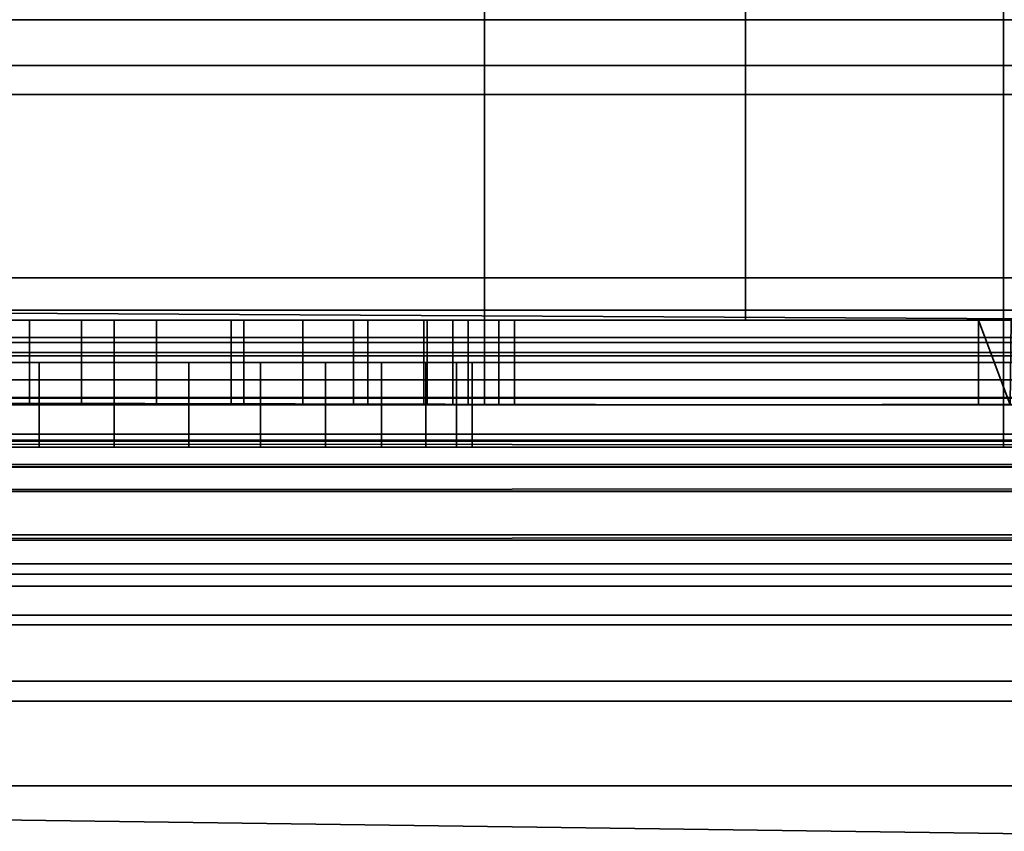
# Model space of a CAD drawing. Header units: millimetres. Extents: x -603 to 3703, y -115 to 193.
# Tile 918 of 1056: x 2521 to 2533, y -35 to -25. Entities that reach past the tile are written whole.
import ezdxf

# ---------------------------------------------------------------- set-up
doc = ezdxf.new("R2010")
doc.units = ezdxf.units.MM
doc.layers.add('151', color=7, linetype='Continuous', true_color=0xffffff)

# ---------------------------------------------------------------- blocks, each defined once
blk = doc.blocks.new('UG_SURFACE_101')
at = {"layer": '151', "color": 252, "linetype": 'Continuous', "lineweight": 35}
for points in [[(2485.5, -29.92, 2023.75), (3514.5, -29.92, 2023.75), (3514.5, 14.42, 2023.75), (2485.5, 14.42, 2023.75)], [(2487, -29.92, 2022.25), (2487, 14.42, 2022.25), (3513, 14.42, 2022.25), (3513, -29.92, 2022.25)], [(2432, -18, 2077.25), (2432, -29.92, 2077.25), (3568, -29.92, 2077.25), (3568, -18, 2077.25)], [(2433.5, -18, 2075.75), (3566.5, -18, 2075.75), (3566.5, -29.92, 2075.75), (2433.5, -29.92, 2075.75)], [(3567.941, -30.521, 2077.191), (2432, -29.92, 2077.25), (2432.059, -30.521, 2077.191)], [(3567.941, -30.521, 2077.191), (3568, -29.92, 2077.25), (2432, -29.92, 2077.25)], [(2433.53, -30.228, 2075.72), (2433.5, -29.92, 2075.75), (3566.5, -29.92, 2075.75)], [(2433.53, -30.228, 2075.72), (3566.5, -29.92, 2075.75), (3566.47, -30.228, 2075.72)], [(3514.53, -30.228, 2023.78), (2485.5, -29.92, 2023.75), (2485.47, -30.228, 2023.78)], [(3514.53, -30.228, 2023.78), (3514.5, -29.92, 2023.75), (2485.5, -29.92, 2023.75)], [(2486.941, -30.521, 2022.309), (3513, -29.92, 2022.25), (3513.059, -30.521, 2022.309)], [(2486.941, -30.521, 2022.309), (2487, -29.92, 2022.25), (3513, -29.92, 2022.25)], [(3566.47, -30.228, 2075.72), (3566.38, -30.525, 2075.63), (2433.62, -30.525, 2075.63), (2433.53, -30.228, 2075.72)], [(2485.47, -30.228, 2023.78), (2485.38, -30.525, 2023.87), (3514.62, -30.525, 2023.87)], [(2485.47, -30.228, 2023.78), (3514.62, -30.525, 2023.87), (3514.53, -30.228, 2023.78)], [(2432.059, -30.521, 2077.191), (2432.235, -31.099, 2077.016), (3567.765, -31.099, 2077.016), (3567.941, -30.521, 2077.191)], [(3566.037, -31.037, 2075.287), (2433.963, -31.037, 2075.287), (2433.62, -30.525, 2075.63), (3566.38, -30.525, 2075.63)], [(3514.62, -30.525, 2023.87), (2485.38, -30.525, 2023.87), (2485.037, -31.037, 2024.213), (3514.963, -31.037, 2024.213)], [(3513.059, -30.521, 2022.309), (2486.766, -31.099, 2022.485), (2486.941, -30.521, 2022.309)], [(3513.059, -30.521, 2022.309), (3513.234, -31.099, 2022.485), (2486.766, -31.099, 2022.485)], [(3565.525, -31.38, 2074.775), (2434.475, -31.38, 2074.775), (2433.963, -31.037, 2075.287), (3566.037, -31.037, 2075.287)], [(3514.963, -31.037, 2024.213), (2485.037, -31.037, 2024.213), (2484.525, -31.38, 2024.725), (3515.475, -31.38, 2024.725)], [(3567.765, -31.099, 2077.016), (2432.235, -31.099, 2077.016), (2432.902, -32.098, 2076.348), (3567.098, -32.098, 2076.348)], [(3513.902, -32.098, 2023.152), (2486.098, -32.098, 2023.152), (2486.766, -31.099, 2022.485), (3513.234, -31.099, 2022.485)], [(3564.92, -31.5, 2074.17), (2435.08, -31.5, 2074.17), (2434.475, -31.38, 2074.775), (3565.525, -31.38, 2074.775)], [(3515.475, -31.38, 2024.725), (2484.525, -31.38, 2024.725), (2483.92, -31.5, 2025.33), (3516.08, -31.5, 2025.33)], [(2435.08, -31.5, 2074.17), (3564.92, -31.5, 2074.17), (3516.08, -31.5, 2025.33), (2483.92, -31.5, 2025.33)], [(3567.098, -32.098, 2076.348), (2432.902, -32.098, 2076.348), (2433.901, -32.766, 2075.349), (3566.099, -32.766, 2075.349)], [(3514.901, -32.766, 2024.151), (2485.099, -32.766, 2024.151), (2486.098, -32.098, 2023.152), (3513.902, -32.098, 2023.152)], [(3566.099, -32.766, 2075.349), (2433.901, -32.766, 2075.349), (2435.08, -33, 2074.17), (3564.92, -33, 2074.17)], [(3516.08, -33, 2025.33), (2483.92, -33, 2025.33), (2485.099, -32.766, 2024.151), (3514.901, -32.766, 2024.151)], [(2435.08, -33, 2074.17), (2483.92, -33, 2025.33), (3516.08, -33, 2025.33), (3564.92, -33, 2074.17)]]:
    blk.add_3dface(points, dxfattribs=at)
blk = doc.blocks.new('UG_SURFACE_103')
at = {"layer": '151', "color": 252, "linetype": 'Continuous', "lineweight": 35}
for points in [[(2488, -25.835, -7.906), (3512, -25.835, -7.906), (3512, -24.953, -7.75), (2488, -24.953, -7.75)], [(2488, -24.953, -8.75), (3512, -24.953, -8.75), (3512, -25.493, -8.845), (2488, -25.493, -8.845)], [(2488, -25.493, -8.845), (3512, -25.493, -8.845), (3512, -31.644, -11.084), (2488, -31.644, -11.084)], [(2488, -31.986, -10.144), (3512, -31.986, -10.144), (3512, -25.835, -7.906), (2488, -25.835, -7.906)], [(3512, -31.644, -11.084), (3512, -31.986, -10.144), (2488, -31.986, -10.144), (2488, -31.644, -11.084)]]:
    blk.add_3dface(points, dxfattribs=at)
blk = doc.blocks.new('UG_SURFACE_216')
at = {"layer": '151', "color": 252, "linetype": 'Continuous', "lineweight": 35}
for points in [[(2532.5, -16, 1619), (2494, -16, 1619), (2494, -28, 1619), (2532.5, -28, 1619)], [(2494, -16, 1527), (2563, -16, 1527), (2563, -28, 1527), (2494, -28, 1527)], [(2494, -28, 1528), (2562.586, -28, 1528), (2562.586, -16, 1528), (2494, -16, 1528)], [(2532.5, -16, 1618), (2532.5, -28, 1618), (2494, -28, 1618), (2494, -16, 1618)], [(2532.5, -28, 1618), (2532.5, -16, 1618), (2532.5, -16, 1619), (2532.5, -28, 1619)], [(2494, -28.765, 1618.848), (2532.5, -28.765, 1618.848), (2532.5, -28, 1619), (2494, -28, 1619)], [(2562.937, -28.765, 1527.152), (2494, -28.765, 1527.152), (2494, -28, 1527), (2563, -28, 1527)], [(2562.586, -28, 1528), (2494, -28, 1528), (2494, -28.383, 1528.076), (2562.554, -28.383, 1528.076)], [(2494, -28, 1618), (2532.5, -28, 1618), (2532.5, -28.383, 1617.924), (2494, -28.383, 1617.924)], [(2532.5, -28, 1619), (2532.5, -28.765, 1618.848), (2532.5, -28.383, 1617.924), (2532.5, -28, 1618)], [(2562.554, -28.383, 1528.076), (2494, -28.383, 1528.076), (2494, -28.707, 1528.293), (2562.464, -28.707, 1528.293)], [(2494, -28.383, 1617.924), (2532.5, -28.383, 1617.924), (2532.5, -28.707, 1617.707), (2494, -28.707, 1617.707)], [(2532.5, -28.707, 1617.707), (2532.5, -28.383, 1617.924), (2532.5, -28.765, 1618.848), (2532.5, -29.414, 1618.414)], [(2562.464, -28.707, 1528.293), (2494, -28.707, 1528.293), (2494, -28.924, 1528.617), (2562.33, -28.924, 1528.617)], [(2494, -28.707, 1617.707), (2532.5, -28.707, 1617.707), (2532.5, -28.924, 1617.383), (2494, -28.924, 1617.383)], [(2532.5, -28.924, 1617.383), (2532.5, -28.707, 1617.707), (2532.5, -29.414, 1618.414), (2532.5, -29.848, 1617.765)], [(2494, -29.414, 1618.414), (2532.5, -29.414, 1618.414), (2532.5, -28.765, 1618.848), (2494, -28.765, 1618.848)], [(2562.757, -29.414, 1527.586), (2494, -29.414, 1527.586), (2494, -28.765, 1527.152), (2562.937, -28.765, 1527.152)], [(2562.33, -28.924, 1528.617), (2494, -28.924, 1528.617), (2494, -29, 1529), (2562.171, -29, 1529)], [(2494, -28.924, 1617.383), (2532.5, -28.924, 1617.383), (2532.5, -29, 1617), (2494, -29, 1617)], [(2532.5, -29, 1617), (2532.5, -28.924, 1617.383), (2532.5, -29.848, 1617.765), (2532.5, -30, 1617)], [(2494, -29, 1529), (2538.871, -29, 1530.881), (2540.785, -29, 1530.5)], [(2540.785, -29, 1530.5), (2562.171, -29, 1529), (2494, -29, 1529)], [(2494, -29, 1529), (2520.271, -29, 1544.617), (2522, -29, 1544.25), (2537.249, -29, 1531.964)], [(2537.249, -29, 1531.964), (2538.871, -29, 1530.881), (2494, -29, 1529)], [(2494, -29, 1617), (2532.5, -29, 1617), (2522, -29, 1552.75), (2521.116, -29, 1552.657)], [(2521.116, -29, 1552.657), (2519.502, -29, 1551.938), (2494, -29, 1617)], [(2521.116, -29, 1552.657), (2521.116, -30, 1552.657), (2519.502, -30, 1551.938), (2519.502, -29, 1551.938)], [(2520.271, -29, 1544.617), (2520.271, -30, 1544.617), (2522, -30, 1544.25), (2522, -29, 1544.25)], [(2522, -30, 1552.75), (2521.116, -30, 1552.657), (2521.116, -29, 1552.657), (2522, -29, 1552.75)], [(2522, -29, 1544.25), (2523.729, -29, 1544.617), (2537.249, -29, 1531.964)], [(2522.884, -29, 1552.657), (2522, -29, 1552.75), (2532.5, -29, 1617), (2532.5, -29, 1607)], [(2522, -29, 1552.75), (2522.884, -29, 1552.657), (2522.884, -30, 1552.657), (2522, -30, 1552.75)], [(2522, -29, 1544.25), (2522, -30, 1544.25), (2523.729, -30, 1544.617), (2523.729, -29, 1544.617)], [(2534.866, -29, 1560.884), (2524.498, -29, 1551.938), (2522.884, -29, 1552.657), (2532.5, -29, 1607)], [(2524.498, -29, 1551.938), (2524.498, -30, 1551.938), (2522.884, -30, 1552.657), (2522.884, -29, 1552.657)], [(2523.729, -29, 1544.617), (2525.158, -29, 1545.656), (2535.785, -29, 1535.5), (2536.165, -29, 1533.587)], [(2536.165, -29, 1533.587), (2537.249, -29, 1531.964), (2523.729, -29, 1544.617)], [(2523.729, -29, 1544.617), (2523.729, -30, 1544.617), (2525.158, -30, 1545.656), (2525.158, -29, 1545.656)], [(2524.498, -29, 1551.938), (2534.866, -29, 1560.884), (2533.004, -29, 1557.882)], [(2533.004, -29, 1557.882), (2532.522, -29, 1554.382), (2525.681, -29, 1550.625), (2524.498, -29, 1551.938)], [(2525.681, -29, 1550.625), (2525.681, -30, 1550.625), (2524.498, -30, 1551.938), (2524.498, -29, 1551.938)], [(2525.158, -29, 1545.656), (2526.042, -29, 1547.187), (2535.785, -29, 1535.5)], [(2525.158, -29, 1545.656), (2525.158, -30, 1545.656), (2526.042, -30, 1547.187), (2526.042, -29, 1547.187)], [(2532.522, -29, 1554.382), (2533.506, -29, 1550.988), (2526.227, -29, 1548.944), (2525.681, -29, 1550.625)], [(2526.227, -29, 1548.944), (2526.227, -30, 1548.944), (2525.681, -30, 1550.625), (2525.681, -29, 1550.625)], [(2526.042, -29, 1547.187), (2526.227, -29, 1548.944), (2533.506, -29, 1550.988), (2535.785, -29, 1548.288)], [(2535.785, -29, 1548.288), (2535.785, -29, 1535.5), (2526.042, -29, 1547.187)], [(2526.042, -29, 1547.187), (2526.042, -30, 1547.187), (2526.227, -30, 1548.944), (2526.227, -29, 1548.944)], [(2532.5, -29, 1607), (2532.5, -30, 1607), (2533.147, -30, 1603.747), (2533.147, -29, 1603.747)], [(2532.5, -30, 1617), (2532.5, -30, 1607), (2532.5, -29, 1607), (2532.5, -29, 1617)], [(2532.5, -29, 1607), (2537.789, -29, 1562.87), (2534.866, -29, 1560.884)], [(2537.789, -29, 1562.87), (2532.5, -29, 1607), (2533.147, -29, 1603.747)], [(2494, -29.848, 1617.765), (2532.5, -29.848, 1617.765), (2532.5, -29.414, 1618.414), (2494, -29.414, 1618.414)], [(2562.489, -29.848, 1528.235), (2494, -29.848, 1528.235), (2494, -29.414, 1527.586), (2562.757, -29.414, 1527.586)], [(2494, -30, 1617), (2532.5, -30, 1617), (2532.5, -29.848, 1617.765), (2494, -29.848, 1617.765)], [(2562.171, -30, 1529), (2494, -30, 1529), (2494, -29.848, 1528.235), (2562.489, -29.848, 1528.235)], [(2494, -30, 1617), (2533.147, -30, 1603.747), (2532.5, -30, 1607)], [(2494, -30, 1617), (2519.502, -30, 1551.938), (2534.99, -30, 1600.99), (2533.147, -30, 1603.747)], [(2532.5, -30, 1607), (2532.5, -30, 1617), (2494, -30, 1617)], [(2494, -30, 1529), (2538.871, -30, 1530.881), (2537.249, -30, 1531.964)], [(2494, -30, 1529), (2562.171, -30, 1529), (2540.785, -30, 1530.5)], [(2540.785, -30, 1530.5), (2538.871, -30, 1530.881), (2494, -30, 1529)], [(2537.249, -30, 1531.964), (2522, -30, 1544.25), (2520.271, -30, 1544.617), (2494, -30, 1529)], [(2537.747, -30, 1599.147), (2519.502, -30, 1551.938), (2521.116, -30, 1552.657)], [(2537.747, -30, 1599.147), (2534.99, -30, 1600.99), (2519.502, -30, 1551.938)], [(2537.747, -30, 1599.147), (2521.116, -30, 1552.657), (2522, -30, 1552.75)], [(2522, -30, 1552.75), (2522.884, -30, 1552.657), (2537.747, -30, 1599.147)], [(2523.729, -30, 1544.617), (2522, -30, 1544.25), (2537.249, -30, 1531.964)], [(2522.884, -30, 1552.657), (2524.498, -30, 1551.938), (2541, -30, 1598.5), (2537.747, -30, 1599.147)], [(2523.729, -30, 1544.617), (2537.249, -30, 1531.964), (2536.165, -30, 1533.587)], [(2536.165, -30, 1533.587), (2535.785, -30, 1535.5), (2525.158, -30, 1545.656), (2523.729, -30, 1544.617)], [(2524.498, -30, 1551.938), (2544.253, -30, 1599.147), (2541, -30, 1598.5)], [(2569, -30, 1610.172), (2524.498, -30, 1551.938), (2525.681, -30, 1550.625)], [(2524.498, -30, 1551.938), (2569, -30, 1610.172), (2547.01, -30, 1600.99), (2544.253, -30, 1599.147)], [(2535.785, -30, 1535.5), (2535.785, -30, 1548.288), (2526.042, -30, 1547.187), (2525.158, -30, 1545.656)], [(2525.681, -30, 1550.625), (2526.227, -30, 1548.944), (2569, -30, 1610.172)], [(2526.042, -30, 1547.187), (2535.785, -30, 1548.288), (2533.506, -30, 1550.988)], [(2533.506, -30, 1550.988), (2532.522, -30, 1554.382), (2526.227, -30, 1548.944), (2526.042, -30, 1547.187)], [(2569, -30, 1610.172), (2526.227, -30, 1548.944), (2534.866, -30, 1560.884)], [(2526.227, -30, 1548.944), (2533.004, -30, 1557.882), (2534.866, -30, 1560.884)], [(2526.227, -30, 1548.944), (2532.522, -30, 1554.382), (2533.004, -30, 1557.882)]]:
    blk.add_3dface(points, dxfattribs=at)
blk = doc.blocks.new('UG_SURFACE_217')
at = {"layer": '151', "color": 252, "linetype": 'Continuous', "lineweight": 35}
for points in [[(2526.375, -15.5, 1005.2), (2494, -15.5, 1005.2), (2494, -28.5, 1005.2), (2526.375, -28.5, 1005.2)], [(2526.375, -28.5, 1157.8), (2494, -28.5, 1157.8), (2494, -15.5, 1157.8), (2526.375, -15.5, 1157.8)], [(2494, -15.5, 1004.2), (2562, -15.5, 1004.2), (2562, -28.5, 1004.2), (2494, -28.5, 1004.2)], [(2562, -15.5, 1158.8), (2494, -15.5, 1158.8), (2494, -28.5, 1158.8), (2562, -28.5, 1158.8)], [(2526.375, -28.5, 1005.2), (2529.454, -28.5, 1005.2), (2529.454, -15.5, 1005.2), (2526.375, -15.5, 1005.2)], [(2526.375, -15.5, 1157.8), (2529.454, -15.5, 1157.8), (2529.454, -28.5, 1157.8), (2526.375, -28.5, 1157.8)], [(2529.454, -28.5, 1005.2), (2534.58, -28.5, 1005.2), (2532.579, -15.5, 1005.2), (2529.454, -15.5, 1005.2)], [(2529.454, -15.5, 1157.8), (2532.579, -15.5, 1157.8), (2534.58, -28.5, 1157.8), (2529.454, -28.5, 1157.8)], [(2561.969, -28.883, 1004.276), (2494, -28.883, 1004.276), (2494, -28.5, 1004.2), (2562, -28.5, 1004.2)], [(2562, -28.5, 1158.8), (2494, -28.5, 1158.8), (2494, -28.883, 1158.724), (2561.969, -28.883, 1158.724)], [(2526.375, -28.5, 1095), (2494, -28.5, 1095), (2519.469, -28.5, 1102.304), (2521, -28.5, 1102)], [(2521, -28.5, 1110), (2519.469, -28.5, 1109.696), (2494, -28.5, 1157.8), (2526.375, -28.5, 1157.8)], [(2526.375, -28.5, 1015.975), (2494, -28.5, 1015.975), (2520.771, -28.5, 1022.967), (2522.5, -28.5, 1022.6)], [(2521.616, -28.5, 1031.007), (2520.002, -28.5, 1030.288), (2494, -28.5, 1061.42), (2526.375, -28.5, 1061.42)], [(2526.375, -28.5, 1095), (2526.375, -28.5, 1061.42), (2494, -28.5, 1061.42), (2494, -28.5, 1095)], [(2526.375, -28.5, 1015.975), (2526.375, -28.5, 1005.2), (2494, -28.5, 1005.2), (2494, -28.5, 1015.975)], [(2519.469, -29.5, 1109.696), (2519.469, -28.5, 1109.696), (2521, -28.5, 1110), (2521, -29.5, 1110)], [(2521, -29.5, 1102), (2521, -28.5, 1102), (2519.469, -28.5, 1102.304), (2519.469, -29.5, 1102.304)], [(2521.616, -28.5, 1031.007), (2521.616, -29.5, 1031.007), (2520.002, -29.5, 1030.288), (2520.002, -28.5, 1030.288)], [(2520.771, -28.5, 1022.967), (2520.771, -29.5, 1022.967), (2522.5, -29.5, 1022.6), (2522.5, -28.5, 1022.6)], [(2522, -28.5, 1110), (2522, -29.5, 1110), (2521, -29.5, 1110), (2521, -28.5, 1110)], [(2521, -28.5, 1102), (2521, -29.5, 1102), (2522, -29.5, 1102), (2522, -28.5, 1102)], [(2526.375, -28.5, 1095), (2521, -28.5, 1102), (2522, -28.5, 1102)], [(2526.375, -28.5, 1157.8), (2522, -28.5, 1110), (2521, -28.5, 1110)], [(2522.5, -29.5, 1031.1), (2521.616, -29.5, 1031.007), (2521.616, -28.5, 1031.007), (2522.5, -28.5, 1031.1)], [(2522.5, -28.5, 1031.1), (2521.616, -28.5, 1031.007), (2526.375, -28.5, 1061.42)], [(2523.531, -29.5, 1102.304), (2523.531, -28.5, 1102.304), (2522, -28.5, 1102), (2522, -29.5, 1102)], [(2522, -29.5, 1110), (2522, -28.5, 1110), (2523.531, -28.5, 1109.696), (2523.531, -29.5, 1109.696)], [(2522, -28.5, 1102), (2523.531, -28.5, 1102.304), (2526.375, -28.5, 1095)], [(2523.531, -28.5, 1109.696), (2522, -28.5, 1110), (2526.375, -28.5, 1157.8)], [(2522.5, -28.5, 1031.1), (2523.384, -28.5, 1031.007), (2523.384, -29.5, 1031.007), (2522.5, -29.5, 1031.1)], [(2522.5, -28.5, 1022.6), (2522.5, -29.5, 1022.6), (2524.229, -29.5, 1022.967), (2524.229, -28.5, 1022.967)], [(2526.375, -28.5, 1061.42), (2523.384, -28.5, 1031.007), (2522.5, -28.5, 1031.1)], [(2522.5, -28.5, 1022.6), (2524.229, -28.5, 1022.967), (2526.375, -28.5, 1015.975)], [(2524.998, -28.5, 1030.288), (2524.998, -29.5, 1030.288), (2523.384, -29.5, 1031.007), (2523.384, -28.5, 1031.007)], [(2526.375, -28.5, 1061.42), (2524.998, -28.5, 1030.288), (2523.384, -28.5, 1031.007)], [(2524.828, -29.5, 1103.172), (2524.828, -28.5, 1103.172), (2523.531, -28.5, 1102.304), (2523.531, -29.5, 1102.304)], [(2523.531, -29.5, 1109.696), (2523.531, -28.5, 1109.696), (2524.828, -28.5, 1108.828), (2524.828, -29.5, 1108.828)], [(2526.375, -28.5, 1157.8), (2524.828, -28.5, 1108.828), (2523.531, -28.5, 1109.696)], [(2523.531, -28.5, 1102.304), (2524.828, -28.5, 1103.172), (2526.375, -28.5, 1095)], [(2524.229, -28.5, 1022.967), (2524.229, -29.5, 1022.967), (2525.658, -29.5, 1024.006), (2525.658, -28.5, 1024.006)], [(2526.375, -28.5, 1015.975), (2524.229, -28.5, 1022.967), (2525.658, -28.5, 1024.006)], [(2525.696, -29.5, 1104.469), (2525.696, -28.5, 1104.469), (2524.828, -28.5, 1103.172), (2524.828, -29.5, 1103.172)], [(2524.828, -29.5, 1108.828), (2524.828, -28.5, 1108.828), (2525.696, -28.5, 1107.531), (2525.696, -29.5, 1107.531)], [(2526.375, -28.5, 1095), (2524.828, -28.5, 1103.172), (2525.696, -28.5, 1104.469)], [(2525.696, -28.5, 1107.531), (2524.828, -28.5, 1108.828), (2526.375, -28.5, 1157.8)], [(2526.181, -28.5, 1028.975), (2526.181, -29.5, 1028.975), (2524.998, -29.5, 1030.288), (2524.998, -28.5, 1030.288)], [(2526.181, -28.5, 1028.975), (2524.998, -28.5, 1030.288), (2526.375, -28.5, 1061.42)], [(2526.375, -28.5, 1025.247), (2525.658, -28.5, 1024.006), (2525.658, -29.5, 1024.006), (2526.375, -29.5, 1025.247)], [(2525.658, -28.5, 1024.006), (2526.375, -28.5, 1025.247), (2526.375, -28.5, 1015.975)], [(2526, -29.5, 1106), (2526, -28.5, 1106), (2525.696, -28.5, 1104.469), (2525.696, -29.5, 1104.469)], [(2525.696, -29.5, 1107.531), (2525.696, -28.5, 1107.531), (2526, -28.5, 1106), (2526, -29.5, 1106)], [(2526, -28.5, 1106), (2525.696, -28.5, 1107.531), (2526.375, -28.5, 1157.8)], [(2525.696, -28.5, 1104.469), (2526, -28.5, 1106), (2526.375, -28.5, 1095)], [(2526.375, -28.5, 1157.8), (2526.375, -28.5, 1095), (2526, -28.5, 1106)], [(2526.375, -29.5, 1028.377), (2526.181, -29.5, 1028.975), (2526.181, -28.5, 1028.975), (2526.375, -28.5, 1028.377)], [(2526.375, -28.5, 1061.42), (2526.375, -28.5, 1028.377), (2526.181, -28.5, 1028.975)], [(2526.375, -28.5, 1028.377), (2526.727, -28.5, 1027.294), (2526.727, -29.5, 1027.294), (2526.375, -29.5, 1028.377)], [(2526.375, -29.5, 1025.247), (2526.542, -29.5, 1025.537), (2526.542, -28.5, 1025.537), (2526.375, -28.5, 1025.247)], [(2529.454, -28.5, 1015.975), (2526.375, -28.5, 1015.975), (2526.375, -28.5, 1025.247), (2526.542, -28.5, 1025.537)], [(2526.727, -28.5, 1027.294), (2526.375, -28.5, 1028.377), (2526.375, -28.5, 1061.42), (2529.454, -28.5, 1061.42)], [(2529.454, -28.5, 1157.8), (2529.454, -28.5, 1095), (2526.375, -28.5, 1095), (2526.375, -28.5, 1157.8)], [(2529.454, -28.5, 1095), (2529.454, -28.5, 1061.42), (2526.375, -28.5, 1061.42), (2526.375, -28.5, 1095)], [(2529.454, -28.5, 1015.975), (2529.454, -28.5, 1005.2), (2526.375, -28.5, 1005.2), (2526.375, -28.5, 1015.975)], [(2526.542, -28.5, 1025.537), (2526.542, -29.5, 1025.537), (2526.727, -29.5, 1027.294), (2526.727, -28.5, 1027.294)], [(2529.454, -28.5, 1015.975), (2526.542, -28.5, 1025.537), (2526.727, -28.5, 1027.294)], [(2526.727, -28.5, 1027.294), (2529.454, -28.5, 1061.42), (2529.454, -28.5, 1015.975)], [(2529.454, -28.5, 1015.975), (2532.207, -28.5, 1033.079), (2533.342, -28.5, 1029.583)], [(2529.454, -28.5, 1015.975), (2529.454, -28.5, 1061.42), (2532.592, -28.5, 1036.734), (2532.207, -28.5, 1033.079)], [(2529.454, -28.5, 1061.42), (2534.58, -28.5, 1061.42), (2534.58, -28.5, 1040.025), (2534.431, -28.5, 1039.917)], [(2534.431, -28.5, 1039.917), (2532.592, -28.5, 1036.734), (2529.454, -28.5, 1061.42)], [(2533.342, -28.5, 1029.583), (2534.58, -28.5, 1028.207), (2534.58, -28.5, 1015.975), (2529.454, -28.5, 1015.975)], [(2534.58, -28.5, 1157.8), (2534.58, -28.5, 1095), (2529.454, -28.5, 1095), (2529.454, -28.5, 1157.8)], [(2534.58, -28.5, 1095), (2534.58, -28.5, 1061.42), (2529.454, -28.5, 1061.42), (2529.454, -28.5, 1095)], [(2534.58, -28.5, 1015.975), (2534.58, -28.5, 1005.2), (2529.454, -28.5, 1005.2), (2529.454, -28.5, 1015.975)], [(2532.207, -28.5, 1033.079), (2532.207, -29.5, 1033.079), (2532.579, -29.5, 1031.931)], [(2532.579, -29.5, 1031.931), (2533.342, -29.5, 1029.583), (2533.342, -28.5, 1029.583), (2532.207, -28.5, 1033.079)], [(2532.579, -29.5, 1036.612), (2532.207, -29.5, 1033.079), (2532.207, -28.5, 1033.079), (2532.592, -28.5, 1036.734)], [(2561.879, -29.207, 1004.493), (2494, -29.207, 1004.493), (2494, -28.883, 1004.276), (2561.969, -28.883, 1004.276)], [(2561.969, -28.883, 1158.724), (2494, -28.883, 1158.724), (2494, -29.207, 1158.507), (2561.879, -29.207, 1158.507)], [(2561.744, -29.424, 1004.817), (2494, -29.424, 1004.817), (2494, -29.207, 1004.493), (2561.879, -29.207, 1004.493)], [(2561.879, -29.207, 1158.507), (2494, -29.207, 1158.507), (2494, -29.424, 1158.183), (2561.744, -29.424, 1158.183)], [(2494, -29.424, 1004.817), (2529.454, -29.5, 1005.2), (2526.375, -29.5, 1005.2)], [(2494, -29.424, 1004.817), (2561.744, -29.424, 1004.817), (2532.579, -29.5, 1005.2), (2529.454, -29.5, 1005.2)], [(2526.375, -29.5, 1005.2), (2494, -29.5, 1005.2), (2494, -29.424, 1004.817)], [(2561.744, -29.424, 1158.183), (2494, -29.424, 1158.183), (2526.375, -29.5, 1157.8), (2529.454, -29.5, 1157.8)], [(2494, -29.424, 1158.183), (2494, -29.5, 1157.8), (2526.375, -29.5, 1157.8)], [(2526.375, -29.5, 1112), (2494, -29.5, 1112), (2519.469, -29.5, 1109.696), (2521, -29.5, 1110)], [(2521, -29.5, 1102), (2519.469, -29.5, 1102.304), (2494, -29.5, 1100), (2526.375, -29.5, 1100)], [(2526.375, -29.5, 1061.42), (2494, -29.5, 1061.42), (2520.002, -29.5, 1030.288), (2521.616, -29.5, 1031.007)], [(2522.5, -29.5, 1022.6), (2520.771, -29.5, 1022.967), (2494, -29.5, 1015.975), (2526.375, -29.5, 1015.975)], [(2494, -29.5, 1157.8), (2494, -29.5, 1112), (2526.375, -29.5, 1112), (2526.375, -29.5, 1157.8)], [(2494, -29.5, 1100), (2494, -29.5, 1093), (2526.375, -29.5, 1093), (2526.375, -29.5, 1100)], [(2494, -29.5, 1093), (2494, -29.5, 1061.42), (2526.375, -29.5, 1061.42), (2526.375, -29.5, 1093)], [(2494, -29.5, 1015.975), (2494, -29.5, 1005.2), (2526.375, -29.5, 1005.2), (2526.375, -29.5, 1015.975)], [(2526.375, -29.5, 1112), (2521, -29.5, 1110), (2522, -29.5, 1110)], [(2526.375, -29.5, 1100), (2522, -29.5, 1102), (2521, -29.5, 1102)], [(2526.375, -29.5, 1061.42), (2521.616, -29.5, 1031.007), (2522.5, -29.5, 1031.1)], [(2522, -29.5, 1110), (2523.531, -29.5, 1109.696), (2526.375, -29.5, 1112)], [(2523.531, -29.5, 1102.304), (2522, -29.5, 1102), (2526.375, -29.5, 1100)], [(2522.5, -29.5, 1031.1), (2523.384, -29.5, 1031.007), (2526.375, -29.5, 1061.42)], [(2526.375, -29.5, 1015.975), (2524.229, -29.5, 1022.967), (2522.5, -29.5, 1022.6)], [(2523.384, -29.5, 1031.007), (2524.998, -29.5, 1030.288), (2526.375, -29.5, 1061.42)], [(2526.375, -29.5, 1100), (2524.828, -29.5, 1103.172), (2523.531, -29.5, 1102.304)], [(2523.531, -29.5, 1109.696), (2524.828, -29.5, 1108.828), (2526.375, -29.5, 1112)], [(2525.658, -29.5, 1024.006), (2524.229, -29.5, 1022.967), (2526.375, -29.5, 1015.975)], [(2526.375, -29.5, 1112), (2524.828, -29.5, 1108.828), (2525.696, -29.5, 1107.531)], [(2525.696, -29.5, 1104.469), (2524.828, -29.5, 1103.172), (2526.375, -29.5, 1100)], [(2526.375, -29.5, 1061.42), (2524.998, -29.5, 1030.288), (2526.181, -29.5, 1028.975)], [(2526.375, -29.5, 1015.975), (2526.375, -29.5, 1025.247), (2525.658, -29.5, 1024.006)], [(2526.375, -29.5, 1112), (2525.696, -29.5, 1107.531), (2526, -29.5, 1106)], [(2526.375, -29.5, 1100), (2526, -29.5, 1106), (2525.696, -29.5, 1104.469)], [(2526, -29.5, 1106), (2526.375, -29.5, 1100), (2526.375, -29.5, 1112)], [(2526.181, -29.5, 1028.975), (2526.375, -29.5, 1028.377), (2526.375, -29.5, 1061.42)], [(2529.454, -29.5, 1061.42), (2526.375, -29.5, 1061.42), (2526.375, -29.5, 1028.377), (2526.727, -29.5, 1027.294)], [(2526.542, -29.5, 1025.537), (2526.375, -29.5, 1025.247), (2526.375, -29.5, 1015.975), (2529.454, -29.5, 1015.975)], [(2526.375, -29.5, 1157.8), (2526.375, -29.5, 1112), (2529.454, -29.5, 1112), (2529.454, -29.5, 1157.8)], [(2526.375, -29.5, 1112), (2526.375, -29.5, 1100), (2529.454, -29.5, 1100), (2529.454, -29.5, 1112)], [(2526.375, -29.5, 1100), (2526.375, -29.5, 1093), (2529.454, -29.5, 1093), (2529.454, -29.5, 1100)], [(2526.375, -29.5, 1093), (2526.375, -29.5, 1061.42), (2529.454, -29.5, 1061.42), (2529.454, -29.5, 1093)], [(2526.375, -29.5, 1015.975), (2526.375, -29.5, 1005.2), (2529.454, -29.5, 1005.2), (2529.454, -29.5, 1015.975)], [(2526.727, -29.5, 1027.294), (2526.542, -29.5, 1025.537), (2529.454, -29.5, 1015.975)], [(2529.454, -29.5, 1015.975), (2529.454, -29.5, 1061.42), (2526.727, -29.5, 1027.294)], [(2561.744, -29.424, 1158.183), (2529.454, -29.5, 1157.8), (2532.579, -29.5, 1157.8)], [(2529.454, -29.5, 1061.42), (2529.454, -29.5, 1015.975), (2532.207, -29.5, 1033.079)], [(2529.454, -29.5, 1015.975), (2532.579, -29.5, 1015.975), (2532.579, -29.5, 1031.931), (2532.207, -29.5, 1033.079)], [(2532.207, -29.5, 1033.079), (2532.579, -29.5, 1036.612), (2532.579, -29.5, 1061.42), (2529.454, -29.5, 1061.42)], [(2529.454, -29.5, 1157.8), (2529.454, -29.5, 1112), (2532.579, -29.5, 1112), (2532.579, -29.5, 1157.8)], [(2529.454, -29.5, 1112), (2529.454, -29.5, 1100), (2532.579, -29.5, 1100), (2532.579, -29.5, 1112)], [(2529.454, -29.5, 1100), (2529.454, -29.5, 1093), (2532.579, -29.5, 1093), (2532.579, -29.5, 1100)], [(2529.454, -29.5, 1093), (2529.454, -29.5, 1061.42), (2532.579, -29.5, 1061.42), (2532.579, -29.5, 1093)], [(2529.454, -29.5, 1015.975), (2529.454, -29.5, 1005.2), (2532.579, -29.5, 1005.2), (2532.579, -29.5, 1015.975)]]:
    blk.add_3dface(points, dxfattribs=at)
blk = doc.blocks.new('UG_SURFACE_218')
at = {"layer": '151', "color": 35, "linetype": 'Continuous', "lineweight": 35}
for points in [[(3509, -34, 2019), (3509, 0, 2019), (2491, -15.75, 2019), (2491, -28.25, 2019)], [(3509, -2), (3509, -34), (2491, -28.25), (2491, -15.75)], [(2491, -28.25, 2019), (2491, -34, 2019), (3509, -34, 2019)], [(3509, -34), (2491, -34), (2491, -28.25)], [(2478, -34, 2032), (3522, -34, 2032), (3509, -34, 2019), (2491, -34, 2019)], [(3522, -48), (2478, -48), (2478, -34), (2491, -34)], [(3522, -50, 2032), (3522, -34, 2032), (2478, -34, 2032), (2478, -50, 2032)], [(3522, -48), (2491, -34), (3509, -34)]]:
    blk.add_3dface(points, dxfattribs=at)

msp = doc.modelspace()

# ---------------------------------------------------------------- linework, layer by layer
at = {"layer": '151', "linetype": 'Continuous', "lineweight": -3}
for p, q in [((2532.5, -16, 1619), (2532.5, -28, 1619)), ((2532.5, -16, 1618), (2532.5, -28, 1618)), ((3512, -24.953, -7.75), (2488, -24.953, -7.75)), ((3512, -24.953, -8.75), (2488, -24.953, -8.75)), ((3512, -25.493, -8.845), (2488, -25.493, -8.845)), ((3512, -25.835, -7.906), (2488, -25.835, -7.906)), ((2562.586, -28, 1528), (2494, -28, 1528)), ((2494, -28, 1619), (2532.5, -28, 1619)), ((2494, -28, 1618), (2532.5, -28, 1618)), ((2563, -28, 1527), (2494, -28, 1527)), ((2562, -28.5, 1004.2), (2494, -28.5, 1004.2)), ((2494, -28.5, 1158.8), (2562, -28.5, 1158.8)), ((2494, -28.5, 1157.8), (2561.586, -28.5, 1157.8)), ((2494, -28.5, 1005.2), (2561.586, -28.5, 1005.2)), ((2521, -28.5, 1110), (2522, -28.5, 1110)), ((2522, -28.5, 1102), (2521, -28.5, 1102)), ((2521, -29.5, 1102), (2521, -28.5, 1102)), ((2521, -29.5, 1110), (2521, -28.5, 1110)), ((2522, -29.5, 1110), (2522, -28.5, 1110)), ((2522, -29.5, 1102), (2522, -28.5, 1102)), ((2532.5, -29, 1617), (2494, -29, 1617)), ((2494, -29, 1529), (2562.172, -29, 1529)), ((2532.5, -29, 1607), (2532.5, -30, 1607)), ((2532.5, -29, 1617), (2532.5, -29, 1607)), ((2561.586, -29.5, 1157.8), (2494, -29.5, 1157.8)), ((2494, -29.5, 1005.2), (2561.586, -29.5, 1005.2)), ((2522, -29.5, 1102), (2521, -29.5, 1102)), ((2521, -29.5, 1110), (2522, -29.5, 1110)), ((3568, -29.92, 2077.25), (2432, -29.92, 2077.25)), ((3566.5, -29.92, 2075.75), (2433.5, -29.92, 2075.75)), ((3514.5, -29.92, 2023.75), (2485.5, -29.92, 2023.75)), ((3513, -29.92, 2022.25), (2487, -29.92, 2022.25)), ((2532.5, -30, 1617), (2494, -30, 1617)), ((2494, -30, 1529), (2562.172, -30, 1529)), ((2532.5, -30, 1617), (2532.5, -30, 1607)), ((3564.92, -31.5, 2074.17), (2435.08, -31.5, 2074.17)), ((3516.08, -31.5, 2025.33), (2483.92, -31.5, 2025.33)), ((3512, -31.644, -11.084), (2488, -31.644, -11.084)), ((3512, -31.986, -10.144), (2488, -31.986, -10.144)), ((3564.92, -33, 2074.17), (2435.08, -33, 2074.17)), ((3516.08, -33, 2025.33), (2483.92, -33, 2025.33)), ((3522, -34, 2032), (2478, -34, 2032)), ((3509, -34, 2019), (2491, -34, 2019))]:
    msp.add_line(p, q, dxfattribs=at)
at = {"layer": '151', "linetype": 'Continuous', "lineweight": -3, "extrusion": (0, 1, 0)}
for centre in [(-2522.5, 1026.85, -28.5), (-2522, 1548.5, -29), (-2522.5, 1026.85, -29.5), (-2522, 1548.5, -30)]:
    msp.add_circle(centre, 4.25, dxfattribs=at)
at = {"layer": '151', "linetype": 'Continuous', "lineweight": -3, "extrusion": (1, 0, 0)}
for radius in [2, 1]:
    msp.add_arc((-28, 1617, 2532.5), radius, 90, 180, dxfattribs=at)
at = {"layer": '151', "linetype": 'Continuous', "lineweight": -3, "extrusion": (0, 1, 0)}
for centre, radius, start, end in [((-2521, 1106, -28.5), 4, 270, 90), ((-2522, 1106, -28.5), 4, 90, 270), ((-2541, 1034, -28.5), 8.841, 306.0274, 233.9726), ((-2521, 1106, -29.5), 4, 270, 90), ((-2522, 1106, -29.5), 4, 90, 270), ((-2541, 1034, -29.5), 8.841, 306.0274, 233.9726)]:
    msp.add_arc(centre, radius, start, end, dxfattribs=at)
at = {"layer": '151', "linetype": 'Continuous', "lineweight": -3, "extrusion": (0, -1, 0)}
for centre, start, end in [((2541, 1555, 29), 304.2578, 232.1531), ((2541, 1607, 29), 180, 360), ((2541, 1555, 30), 304.2578, 232.1531), ((2541, 1607, 30), 180, 360)]:
    msp.add_arc(centre, 8.5, start, end, dxfattribs=at)

# ---------------------------------------------------------------- block references
at = {"layer": '151', "linetype": 'Continuous', "lineweight": -3}
for name in ['UG_SURFACE_103', 'UG_SURFACE_101', 'UG_SURFACE_218', 'UG_SURFACE_216', 'UG_SURFACE_217']:
    msp.add_blockref(name, (0, 0), dxfattribs=at)

doc.saveas('drawing.dxf')
